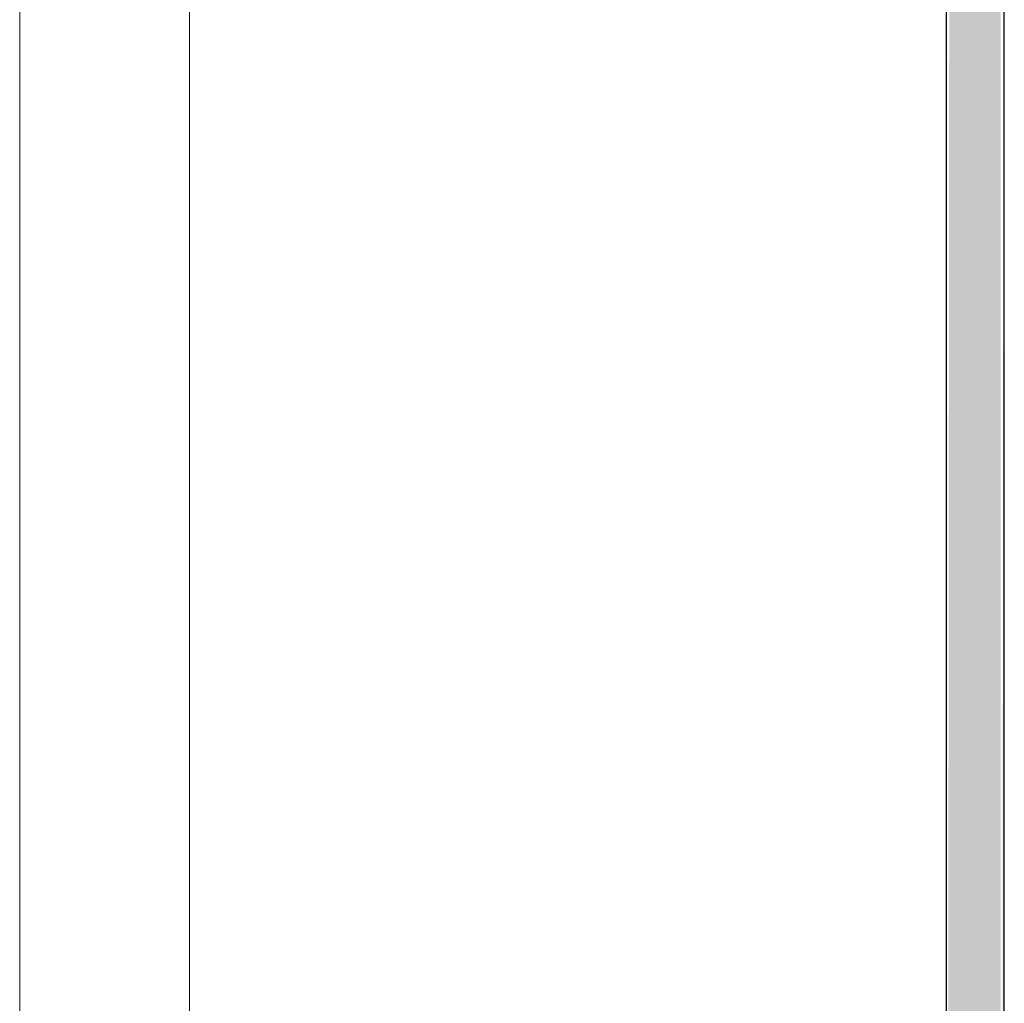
# Model space of a CAD drawing. Header units: millimetres. Extents: x -16331 to -10174, y -4135 to -3584.
# Tile 364 of 456: x -10249.43 to -10245.84, y -3957.98 to -3954.39. Entities that reach past the tile are written whole.
import ezdxf

# ---------------------------------------------------------------- set-up
doc = ezdxf.new("R2010")
doc.units = ezdxf.units.MM
doc.layers.add('CV-Condutos', color=1, linetype='Continuous')
for name, color, linetype, lineweight in [('DI-Elementos externos em corte', 9, 'Continuous', 18), ('DI-Elementos externos em vista', 9, 'Continuous', 5), ('IFC-Parede padrão-Contorno', 44, 'Continuous', 5)]:
    doc.layers.add(name, color=color, linetype=linetype, lineweight=lineweight)

msp = doc.modelspace()

# ---------------------------------------------------------------- hatches: boundary and pattern name
at = {"layer": 'CV-Condutos', "linetype": 'Continuous'}
for points in [[(-10246.04, -3965.6472), (-10246.04, -3951.1502), (-10246.0537, -3965.6472)], [(-10246.04, -3965.6472), (-10246.0282, -3965.6472), (-10246.0104, -3951.1502), (-10246.04, -3951.1502)], [(-10246.0282, -3965.6472), (-10246.0104, -3965.6472), (-10246.0104, -3951.1502)], [(-10246.0104, -3965.6472), (-10245.9944, -3965.6472), (-10245.97, -3951.1502), (-10246.0104, -3951.1502)], [(-10245.9944, -3965.6472), (-10245.97, -3965.6472), (-10245.97, -3951.1502)], [(-10245.97, -3965.6472), (-10245.9524, -3965.6472), (-10245.9257, -3951.1502), (-10245.97, -3951.1502)], [(-10245.9524, -3965.6472), (-10245.9257, -3965.6472), (-10245.9257, -3951.1502)], [(-10245.9257, -3965.6472), (-10245.9097, -3965.6472), (-10245.8853, -3951.1502), (-10245.9257, -3951.1502)], [(-10245.9097, -3965.6472), (-10245.8853, -3965.6472), (-10245.8853, -3951.1502)], [(-10245.8853, -3965.6472), (-10245.8736, -3965.6472), (-10245.8557, -3951.1502), (-10245.8853, -3951.1502)], [(-10245.8736, -3965.6472), (-10245.8557, -3965.6472), (-10245.8557, -3951.1502)], [(-10245.842, -3965.6472), (-10245.842, -3951.1502), (-10245.8557, -3965.6472)]]:
    msp.add_hatch(color=11, dxfattribs=at).paths.add_polyline_path(points)

# ---------------------------------------------------------------- linework, layer by layer
at = {"layer": 'CV-Condutos'}
for p, q in [((-10245.842, -3965.6472), (-10245.842, -3951.1502)), ((-10246.0537, -3951.1902), (-10246.0537, -3965.6472))]:
    msp.add_line(p, q, dxfattribs=at)
at = {"layer": 'DI-Elementos externos em corte'}
for p, q in [((-10249.4341, -3953.0472), (-10249.4341, -3956.2868)), ((-10248.8141, -3956.2868), (-10248.8141, -3954.2673)), ((-10249.4341, -3956.2868), (-10249.4341, -3960.3783)), ((-10248.8141, -3960.3783), (-10248.8141, -3956.2868))]:
    msp.add_line(p, q, dxfattribs=at)
at = {"layer": 'DI-Elementos externos em corte', "lineweight": 5}
for p, q in [((-10249.4341, -3953.0472), (-10249.4341, -3956.2868)), ((-10248.8141, -3956.2868), (-10248.8141, -3954.2673)), ((-10249.4341, -3956.2868), (-10249.4341, -3960.3783)), ((-10248.8141, -3960.3783), (-10248.8141, -3956.2868))]:
    msp.add_line(p, q, dxfattribs=at)
at = {"layer": 'DI-Elementos externos em vista'}
msp.add_line((-10248.8141, -3954.2473), (-10248.8141, -3959.0472), dxfattribs=at)
at = {"layer": 'IFC-Parede padrão-Contorno', "lineweight": 5}
msp.add_line((-10248.8141, -3954.2473), (-10248.8141, -3959.0472), dxfattribs=at)

doc.saveas('drawing.dxf')
